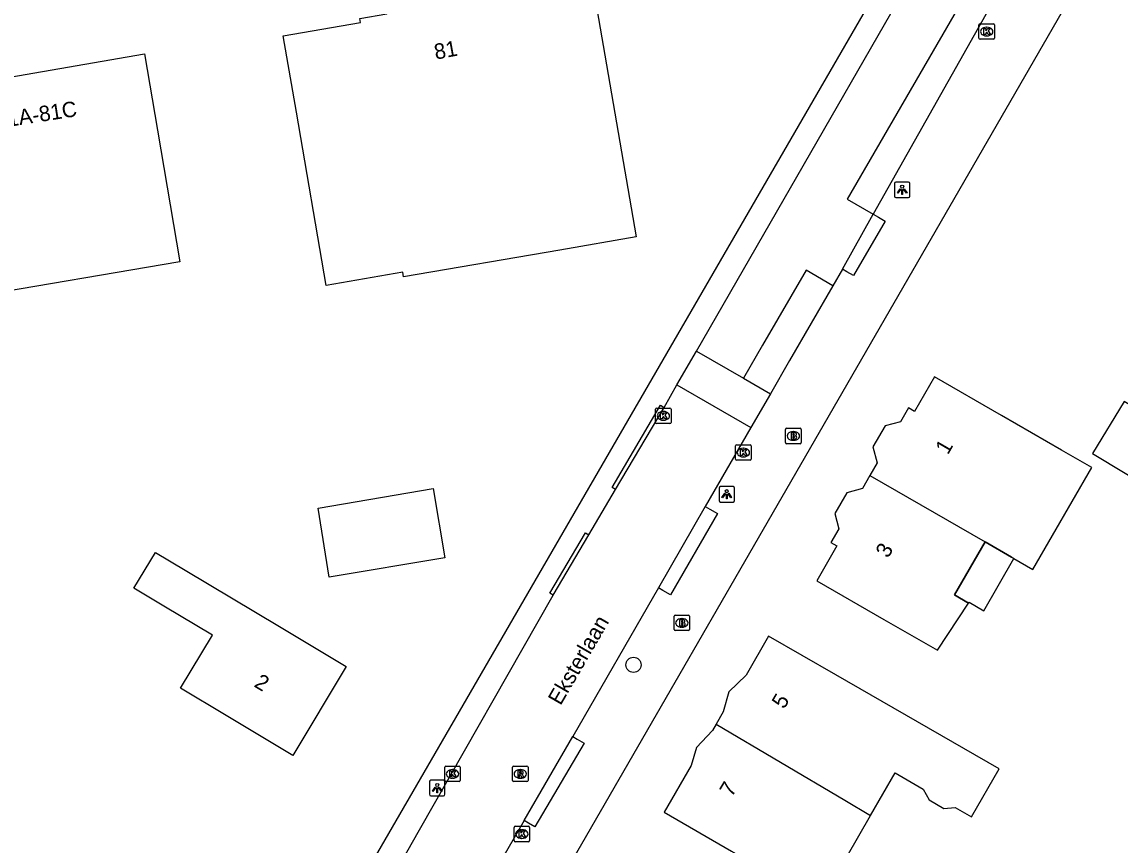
# Model space of a CAD drawing. Extents: x 161772 to 163123, y 383092 to 383917.
# Drawn here: x 162364.4 to 162435.2, y 383572.4 to 383625.5 of the extents above; entities that cross this region are included whole.
import ezdxf

# ---------------------------------------------------------------- set-up
doc = ezdxf.new("R2010")
doc.units = 0
for name, color, linetype in [('IMGEO_Boom', 7, 'Continuous'), ('IMGEO_Brandkraan', 7, 'Continuous'), ('IMGEO_Kolk', 7, 'Continuous'), ('IMGEO_Lichtpunt', 7, 'Continuous'), ('IMGEO_Openbare_ruimte_label', 7, 'Continuous'), ('IMGEO_Pand', 7, 'Continuous'), ('IMGEO_Pand_nummerreeks', 7, 'Continuous'), ('IMGEO_Pand_overbouw', 7, 'Continuous'), ('IMGEO_Rijbaan_lokaal_open', 7, 'Continuous'), ('IMGEO_Rioolput', 7, 'Continuous'), ('IMGEO_Voetpad_open', 7, 'Continuous')]:
    doc.layers.add(name, color=color, linetype=linetype)

msp = doc.modelspace()

# ---------------------------------------------------------------- linework, layer by layer
at = {"layer": 'IMGEO_Boom'}
msp.add_circle((162403.788, 383584.053), 0.489, dxfattribs=at)
at = {"layer": 'IMGEO_Brandkraan'}
for p, q in [((162413.596, 383598.395), (162413.596, 383599.247)), ((162413.671, 383599.321), (162414.523, 383599.321)), ((162414.597, 383599.247), (162414.597, 383598.395)), ((162414.107, 383598.541), (162414.082, 383598.541)), ((162414.084, 383599.101), (162414.109, 383599.101)), ((162414.523, 383598.321), (162413.671, 383598.321)), ((162406.404, 383586.336), (162406.404, 383587.188)), ((162406.479, 383587.262), (162407.331, 383587.262)), ((162407.405, 383587.188), (162407.405, 383586.336)), ((162406.915, 383586.482), (162406.89, 383586.482)), ((162406.892, 383587.042), (162406.917, 383587.042)), ((162407.331, 383586.262), (162406.479, 383586.262))]:
    msp.add_line(p, q, dxfattribs=at)
for points in [[(162413.596, 383598.395), (162413.596, 383599.247)], [(162413.671, 383599.321), (162414.523, 383599.321)], [(162414.597, 383599.247), (162414.597, 383598.395)], [(162413.944, 383599.021), (162413.944, 383598.621), (162414.157, 383598.621)], [(162414.175, 383599.021), (162413.944, 383599.021)], [(162414.123, 383598.94), (162414.069, 383598.94), (162414.069, 383598.864)], [(162414.069, 383598.864), (162414.122, 383598.864)], [(162414.131, 383598.788), (162414.069, 383598.788), (162414.069, 383598.707)], [(162414.069, 383598.707), (162414.131, 383598.707)], [(162414.523, 383598.321), (162413.671, 383598.321)], [(162406.404, 383586.336), (162406.404, 383587.188)], [(162406.479, 383587.262), (162407.331, 383587.262)], [(162407.405, 383587.188), (162407.405, 383586.336)], [(162406.752, 383586.962), (162406.752, 383586.562), (162406.965, 383586.562)], [(162406.983, 383586.962), (162406.752, 383586.962)], [(162406.931, 383586.881), (162406.877, 383586.881), (162406.877, 383586.805)], [(162406.877, 383586.805), (162406.93, 383586.805)], [(162406.939, 383586.729), (162406.877, 383586.729), (162406.877, 383586.648)], [(162406.877, 383586.648), (162406.939, 383586.648)], [(162407.331, 383586.262), (162406.479, 383586.262)]]:
    msp.add_lwpolyline(points, dxfattribs=at)
for centre, radius, start, end in [((162413.673, 383599.245), 0.0765, 91.55205, 178.44795), ((162413.673, 383599.245), 0.0765, 91.55205, 178.44795), ((162414.521, 383599.245), 0.0765, 1.55205, 88.44795), ((162414.521, 383599.245), 0.0765, 1.55205, 88.44795), ((162414.124, 383598.902), 0.0379, 267.82845, 90.93552), ((162414.132, 383598.747), 0.0404, 269.87594, 90.50774), ((162414.163, 383598.872), 0.251, 268.66757, 293.53466), ((162414.179, 383598.876), 0.145, 59.4692, 91.53667), ((162414.204, 383598.923), 0.0922, 285.51372, 58.15012), ((162414.209, 383598.731), 0.105, 301.31148, 78.98903), ((162413.673, 383598.397), 0.0765, 181.55205, 268.44795), ((162413.673, 383598.397), 0.0765, 181.55205, 268.44795), ((162414.521, 383598.397), 0.0765, 271.55205, 358.44795), ((162414.521, 383598.397), 0.0765, 271.55205, 358.44795), ((162406.481, 383587.186), 0.0765, 91.55205, 178.44795), ((162406.481, 383587.186), 0.0765, 91.55205, 178.44795), ((162407.329, 383587.186), 0.0765, 1.55205, 88.44795), ((162407.329, 383587.186), 0.0765, 1.55205, 88.44795), ((162406.932, 383586.843), 0.0379, 267.82845, 90.93552), ((162406.94, 383586.688), 0.0404, 269.87594, 90.50774), ((162406.971, 383586.813), 0.251, 268.66757, 293.53466), ((162406.987, 383586.817), 0.145, 59.4692, 91.53667), ((162407.012, 383586.864), 0.0922, 285.51372, 58.15012), ((162407.017, 383586.672), 0.105, 301.31148, 78.98903), ((162406.481, 383586.338), 0.0765, 181.55205, 268.44795), ((162406.481, 383586.338), 0.0765, 181.55205, 268.44795), ((162407.329, 383586.338), 0.0765, 271.55205, 358.44795), ((162407.329, 383586.338), 0.0765, 271.55205, 358.44795)]:
    msp.add_arc(centre, radius, start, end, dxfattribs=at)
for centre, major_axis, ratio, start_param, end_param in [((162414.083, 383598.821), (-0.387, 0.002), 0.722429, 4.712389, 7.853982), ((162414.108, 383598.821), (-0.39, 0.002), 0.717154, 1.570796, 4.712389), ((162406.891, 383586.762), (-0.387, 0.002), 0.722429, 4.712389, 7.853982), ((162406.916, 383586.762), (-0.39, 0.002), 0.717154, 1.570796, 4.712389)]:
    msp.add_ellipse(centre, major_axis=major_axis, ratio=ratio, start_param=start_param, end_param=end_param, dxfattribs=at)
at = {"layer": 'IMGEO_Kolk'}
for p, q in [((162426.061, 383624.485), (162426.061, 383625.337)), ((162426.136, 383625.411), (162426.988, 383625.411)), ((162427.062, 383625.337), (162427.062, 383624.485)), ((162426.572, 383624.631), (162426.547, 383624.631)), ((162426.549, 383625.191), (162426.574, 383625.191)), ((162426.988, 383624.411), (162426.136, 383624.411)), ((162405.213, 383599.693), (162405.213, 383600.545)), ((162405.288, 383600.619), (162406.14, 383600.619)), ((162406.214, 383600.545), (162406.214, 383599.693)), ((162405.724, 383599.839), (162405.699, 383599.839)), ((162405.701, 383600.399), (162405.726, 383600.399)), ((162406.14, 383599.619), (162405.288, 383599.619)), ((162410.372, 383597.324), (162410.372, 383598.176)), ((162410.447, 383598.25), (162411.299, 383598.25)), ((162410.86, 383598.03), (162410.885, 383598.03)), ((162411.373, 383598.176), (162411.373, 383597.324)), ((162411.299, 383597.25), (162410.447, 383597.25)), ((162410.883, 383597.47), (162410.858, 383597.47)), ((162391.619, 383576.594), (162391.619, 383577.446)), ((162391.694, 383577.52), (162392.546, 383577.52)), ((162392.107, 383577.3), (162392.132, 383577.3)), ((162392.62, 383577.446), (162392.62, 383576.594)), ((162392.546, 383576.52), (162391.694, 383576.52)), ((162392.13, 383576.74), (162392.105, 383576.74)), ((162396.162, 383573.641), (162397.014, 383573.641)), ((162396.087, 383572.715), (162396.087, 383573.567)), ((162396.575, 383573.421), (162396.6, 383573.421)), ((162397.088, 383573.567), (162397.088, 383572.715)), ((162397.014, 383572.641), (162396.162, 383572.641)), ((162396.598, 383572.861), (162396.573, 383572.861))]:
    msp.add_line(p, q, dxfattribs=at)
for points in [[(162426.061, 383624.485), (162426.061, 383625.337)], [(162426.136, 383625.411), (162426.988, 383625.411)], [(162427.062, 383625.337), (162427.062, 383624.485)], [(162426.382, 383625.111), (162426.505, 383625.111), (162426.505, 383624.96), (162426.635, 383625.111), (162426.799, 383625.111), (162426.653, 383624.96), (162426.806, 383624.711), (162426.654, 383624.711), (162426.569, 383624.875), (162426.505, 383624.808), (162426.505, 383624.711), (162426.382, 383624.711), (162426.382, 383625.111)], [(162426.988, 383624.411), (162426.136, 383624.411)], [(162405.213, 383599.693), (162405.213, 383600.545)], [(162405.288, 383600.619), (162406.14, 383600.619)], [(162406.214, 383600.545), (162406.214, 383599.693)], [(162405.534, 383600.319), (162405.657, 383600.319), (162405.657, 383600.168), (162405.787, 383600.319), (162405.951, 383600.319), (162405.805, 383600.168), (162405.958, 383599.919), (162405.806, 383599.919), (162405.721, 383600.083), (162405.657, 383600.016), (162405.657, 383599.919), (162405.534, 383599.919), (162405.534, 383600.319)], [(162406.14, 383599.619), (162405.288, 383599.619)], [(162410.372, 383597.324), (162410.372, 383598.176)], [(162410.447, 383598.25), (162411.299, 383598.25)], [(162410.693, 383597.95), (162410.816, 383597.95), (162410.816, 383597.799), (162410.946, 383597.95), (162411.11, 383597.95), (162410.964, 383597.799), (162411.117, 383597.55), (162410.965, 383597.55), (162410.88, 383597.714), (162410.816, 383597.647), (162410.816, 383597.55), (162410.693, 383597.55), (162410.693, 383597.95)], [(162411.373, 383598.176), (162411.373, 383597.324)], [(162411.299, 383597.25), (162410.447, 383597.25)], [(162391.619, 383576.594), (162391.619, 383577.446)], [(162391.694, 383577.52), (162392.546, 383577.52)], [(162391.94, 383577.22), (162392.063, 383577.22), (162392.063, 383577.069), (162392.193, 383577.22), (162392.357, 383577.22), (162392.211, 383577.069), (162392.364, 383576.82), (162392.212, 383576.82), (162392.127, 383576.984), (162392.063, 383576.917), (162392.063, 383576.82), (162391.94, 383576.82), (162391.94, 383577.22)], [(162392.62, 383577.446), (162392.62, 383576.594)], [(162392.546, 383576.52), (162391.694, 383576.52)], [(162396.162, 383573.641), (162397.014, 383573.641)], [(162396.087, 383572.715), (162396.087, 383573.567)], [(162396.408, 383573.341), (162396.531, 383573.341), (162396.531, 383573.19), (162396.661, 383573.341), (162396.825, 383573.341), (162396.679, 383573.19), (162396.832, 383572.941), (162396.68, 383572.941), (162396.595, 383573.105), (162396.531, 383573.038), (162396.531, 383572.941), (162396.408, 383572.941), (162396.408, 383573.341)], [(162397.088, 383573.567), (162397.088, 383572.715)], [(162397.014, 383572.641), (162396.162, 383572.641)]]:
    msp.add_lwpolyline(points, dxfattribs=at)
for centre, start, end in [((162426.138, 383625.335), 91.55205, 178.44795), ((162426.138, 383625.335), 91.55205, 178.44795), ((162426.986, 383625.335), 1.55205, 88.44795), ((162426.986, 383625.335), 1.55205, 88.44795), ((162426.138, 383624.487), 181.55205, 268.44795), ((162426.138, 383624.487), 181.55205, 268.44795), ((162426.986, 383624.487), 271.55205, 358.44795), ((162426.986, 383624.487), 271.55205, 358.44795), ((162405.29, 383600.543), 91.55205, 178.44795), ((162405.29, 383600.543), 91.55205, 178.44795), ((162406.138, 383600.543), 1.55205, 88.44795), ((162406.138, 383600.543), 1.55205, 88.44795), ((162405.29, 383599.695), 181.55205, 268.44795), ((162405.29, 383599.695), 181.55205, 268.44795), ((162406.138, 383599.695), 271.55205, 358.44795), ((162406.138, 383599.695), 271.55205, 358.44795), ((162410.449, 383598.174), 91.55205, 178.44795), ((162410.449, 383598.174), 91.55205, 178.44795), ((162411.297, 383598.174), 1.55205, 88.44795), ((162411.297, 383598.174), 1.55205, 88.44795), ((162410.449, 383597.326), 181.55205, 268.44795), ((162410.449, 383597.326), 181.55205, 268.44795), ((162411.297, 383597.326), 271.55205, 358.44795), ((162411.297, 383597.326), 271.55205, 358.44795), ((162391.696, 383577.444), 91.55205, 178.44795), ((162391.696, 383577.444), 91.55205, 178.44795), ((162392.544, 383577.444), 1.55205, 88.44795), ((162392.544, 383577.444), 1.55205, 88.44795), ((162391.696, 383576.596), 181.55205, 268.44795), ((162391.696, 383576.596), 181.55205, 268.44795), ((162392.544, 383576.596), 271.55205, 358.44795), ((162392.544, 383576.596), 271.55205, 358.44795), ((162396.164, 383573.565), 91.55205, 178.44795), ((162396.164, 383573.565), 91.55205, 178.44795), ((162397.012, 383573.565), 1.55205, 88.44795), ((162397.012, 383573.565), 1.55205, 88.44795), ((162396.164, 383572.717), 181.55205, 268.44795), ((162396.164, 383572.717), 181.55205, 268.44795), ((162397.012, 383572.717), 271.55205, 358.44795), ((162397.012, 383572.717), 271.55205, 358.44795)]:
    msp.add_arc(centre, 0.0765, start, end, dxfattribs=at)
for centre, major_axis, ratio, start_param, end_param in [((162426.548, 383624.911), (-0.387, 0.002), 0.722429, 4.712389, 7.853982), ((162426.573, 383624.911), (-0.39, 0.002), 0.717154, 1.570796, 4.712389), ((162405.7, 383600.119), (-0.387, 0.002), 0.722429, 4.712389, 7.853982), ((162405.725, 383600.119), (-0.39, 0.002), 0.717154, 1.570796, 4.712389), ((162410.859, 383597.75), (-0.387, 0.002), 0.722429, 4.712389, 7.853982), ((162410.884, 383597.75), (-0.39, 0.002), 0.717154, 1.570796, 4.712389), ((162392.106, 383577.02), (-0.387, 0.002), 0.722429, 4.712389, 7.853982), ((162392.131, 383577.02), (-0.39, 0.002), 0.717154, 1.570796, 4.712389), ((162396.574, 383573.141), (-0.387, 0.002), 0.722429, 4.712389, 7.853982), ((162396.599, 383573.141), (-0.39, 0.002), 0.717154, 1.570796, 4.712389)]:
    msp.add_ellipse(centre, major_axis=major_axis, ratio=ratio, start_param=start_param, end_param=end_param, dxfattribs=at)
at = {"layer": 'IMGEO_Lichtpunt'}
for p, q in [((162420.613, 383615.107), (162420.613, 383614.3)), ((162420.613, 383615.107), (162420.613, 383614.3)), ((162421.515, 383615.202), (162420.707, 383615.202)), ((162421.515, 383615.202), (162420.707, 383615.202)), ((162421.609, 383614.3), (162421.609, 383615.107)), ((162421.609, 383614.3), (162421.609, 383615.107)), ((162420.707, 383614.206), (162421.515, 383614.206)), ((162420.707, 383614.206), (162421.515, 383614.206)), ((162409.301, 383595.46), (162409.301, 383594.653)), ((162409.301, 383595.46), (162409.301, 383594.653)), ((162410.203, 383595.555), (162409.395, 383595.555)), ((162410.203, 383595.555), (162409.395, 383595.555)), ((162410.297, 383594.653), (162410.297, 383595.46)), ((162410.297, 383594.653), (162410.297, 383595.46)), ((162409.395, 383594.559), (162410.203, 383594.559)), ((162409.395, 383594.559), (162410.203, 383594.559)), ((162390.634, 383576.51), (162390.634, 383575.703)), ((162390.634, 383576.51), (162390.634, 383575.703)), ((162391.536, 383576.605), (162390.728, 383576.605)), ((162391.536, 383576.605), (162390.728, 383576.605)), ((162391.63, 383575.703), (162391.63, 383576.51)), ((162391.63, 383575.703), (162391.63, 383576.51)), ((162390.728, 383575.609), (162391.536, 383575.609)), ((162390.728, 383575.609), (162391.536, 383575.609))]:
    msp.add_line(p, q, dxfattribs=at)
for points in [[(162420.987, 383614.771), (162421.026, 383614.743), (162420.838, 383614.481), (162420.8, 383614.508), (162420.987, 383614.771)], [(162421.089, 383614.723), (162421.136, 383614.723), (162421.136, 383614.401), (162421.089, 383614.401), (162421.089, 383614.723)], [(162421.199, 383614.743), (162421.237, 383614.77), (162421.424, 383614.508), (162421.385, 383614.48), (162421.199, 383614.743)], [(162409.675, 383595.124), (162409.714, 383595.096), (162409.526, 383594.834), (162409.488, 383594.861), (162409.675, 383595.124)], [(162409.777, 383595.076), (162409.824, 383595.076), (162409.824, 383594.754), (162409.777, 383594.754), (162409.777, 383595.076)], [(162409.887, 383595.096), (162409.925, 383595.123), (162410.112, 383594.861), (162410.073, 383594.833), (162409.887, 383595.096)], [(162391.008, 383576.174), (162391.047, 383576.146), (162390.859, 383575.884), (162390.821, 383575.911), (162391.008, 383576.174)], [(162391.11, 383576.126), (162391.157, 383576.126), (162391.157, 383575.804), (162391.11, 383575.804), (162391.11, 383576.126)], [(162391.22, 383576.146), (162391.258, 383576.173), (162391.445, 383575.911), (162391.406, 383575.883), (162391.22, 383576.146)]]:
    msp.add_lwpolyline(points, dxfattribs=at)
for centre in [(162421.112, 383614.905), (162409.8, 383595.258), (162391.133, 383576.308)]:
    msp.add_circle(centre, 0.0994, dxfattribs=at)
for centre, start, end in [((162420.707, 383615.107), 90, 180), ((162420.707, 383615.107), 90, 180), ((162421.515, 383615.107), 0, 90), ((162421.515, 383615.107), 0, 90), ((162420.707, 383614.3), 180, 270), ((162420.707, 383614.3), 180, 270), ((162421.515, 383614.3), 270, 0), ((162421.515, 383614.3), 270, 360), ((162409.395, 383595.46), 90, 180), ((162409.395, 383595.46), 90, 180), ((162410.203, 383595.46), 0, 90), ((162410.203, 383595.46), 0, 90), ((162409.395, 383594.653), 180, 270), ((162409.395, 383594.653), 180, 270), ((162410.203, 383594.653), 270, 0), ((162410.203, 383594.653), 270, 360), ((162390.728, 383576.51), 90, 180), ((162390.728, 383576.51), 90, 180), ((162391.536, 383576.51), 0, 90), ((162391.536, 383576.51), 0, 90), ((162390.728, 383575.703), 180, 270), ((162390.728, 383575.703), 180, 270), ((162391.536, 383575.703), 270, 0), ((162391.536, 383575.703), 270, 360)]:
    msp.add_arc(centre, 0.0946, start, end, dxfattribs=at)
at = {"layer": 'IMGEO_Pand'}
for points in [[(162399.03, 383610.816), (162388.968, 383609.079), (162388.915, 383609.387), (162383.98, 383608.535), (162382.052, 383619.707), (162381.201, 383624.634), (162386.186, 383625.494), (162386.141, 383625.755), (162387.882, 383626.056), (162388.939, 383627.555), (162390.495, 383627.823), (162392.069, 383626.713), (162401.091, 383628.27), (162403.957, 383611.666), (162399.03, 383610.816)], [(162361.135, 383607.772), (162359.769, 383615.794), (162358.93, 383620.723), (162357.724, 383620.505), (162357.632, 383621.161), (162361.053, 383621.754), (162360.917, 383622.55), (162362.74, 383622.839), (162362.922, 383621.868), (162372.254, 383623.468), (162373.093, 383618.539), (162374.539, 383610.05), (162361.135, 383607.772)], [(162426.457, 383591.98), (162428.152, 383591.001), (162428.317, 383590.906), (162429.54, 383590.199), (162433.335, 383596.78), (162431.386, 383597.904), (162427.524, 383600.131), (162423.193, 383602.629), (162421.908, 383600.401), (162421.518, 383600.626), (162421.007, 383599.739), (162420.005, 383599.47), (162419.225, 383598.117), (162419.501, 383597.088), (162419.03, 383596.271)], [(162439.904, 383593.748), (162441.938, 383597.106), (162435.424, 383601.051), (162433.39, 383597.693), (162439.904, 383593.748)], [(162419.03, 383596.271), (162418.544, 383595.427), (162417.532, 383595.156), (162416.761, 383593.819), (162417.027, 383592.826), (162416.519, 383591.945), (162416.895, 383591.728), (162415.602, 383589.485), (162419.934, 383586.986), (162423.39, 383584.993), (162425.393, 383588.038), (162424.489, 383588.572), (162426.457, 383591.98)], [(162419.03, 383596.271), (162426.457, 383591.98)], [(162384.167, 383589.709), (162383.448, 383594.164), (162390.869, 383595.436), (162391.624, 383590.963), (162384.167, 383589.709)], [(162373.503, 383587.843), (162371.579, 383588.995), (162372.965, 383591.31), (162374.889, 383590.158), (162380.969, 383586.519), (162385.259, 383583.951), (162381.825, 383578.212), (162377.535, 383580.78), (162374.59, 383582.542), (162376.639, 383585.966), (162373.503, 383587.843)], [(162419.077, 383574.344), (162420.66, 383577.088), (162422.471, 383576.043), (162422.859, 383575.339), (162423.799, 383574.797), (162424.537, 383574.851), (162425.577, 383574.251), (162427.358, 383577.338), (162416.831, 383583.41), (162412.499, 383585.909), (162411.045, 383583.389), (162409.93, 383582.319), (162409.576, 383581.028), (162409.12, 383580.238)], [(162409.12, 383580.238), (162408.881, 383579.824), (162407.841, 383578.733), (162407.508, 383577.556), (162405.77, 383574.543), (162410.102, 383572.044), (162420.68, 383565.942), (162422.402, 383568.928), (162417.563, 383571.72), (162419.077, 383574.344)], [(162409.12, 383580.238), (162417.407, 383575.33), (162419.077, 383574.344)]]:
    msp.add_lwpolyline(points, dxfattribs=at)
at = {"layer": 'IMGEO_Pand_overbouw'}
msp.add_lwpolyline([(162428.317, 383590.906), (162428.152, 383591.001), (162426.457, 383591.98), (162424.489, 383588.572), (162425.393, 383588.038), (162425.43, 383588.095), (162426.377, 383587.548)], close=True, dxfattribs=at)
at = {"layer": 'IMGEO_Rijbaan_lokaal_open'}
for points in [[(162407.845, 383604.299), (162427.335, 383638.205), (162428.716, 383640.58)], [(162431.847, 383638.777), (162417.564, 383614.099), (162419.247, 383613.122)], [(162417.255, 383609.585), (162419.247, 383613.122)], [(162416.63, 383608.502), (162414.912, 383609.517), (162412.114, 383604.682), (162410.878, 383602.547)], [(162417.255, 383609.585), (162416.63, 383608.502)], [(162406.588, 383602.114), (162407.845, 383604.299)], [(162407.845, 383604.299), (162410.878, 383602.547)], [(162405.755, 383600.666), (162406.588, 383602.114)], [(162406.588, 383602.114), (162411.358, 383599.359)], [(162410.878, 383602.547), (162412.617, 383601.543)], [(162412.617, 383601.543), (162411.358, 383599.359)], [(162402.632, 383595.376), (162405.755, 383600.666)], [(162411.358, 383599.359), (162408.417, 383594.261)], [(162400.903, 383592.448), (162402.632, 383595.376)], [(162408.417, 383594.261), (162405.394, 383589.019)], [(162398.603, 383588.553), (162400.903, 383592.448)], [(162386.81, 383567.805), (162389.993, 383573.403), (162398.603, 383588.553)], [(162405.394, 383589.019), (162399.866, 383579.435)], [(162396.733, 383574.003), (162399.866, 383579.435)], [(162396.733, 383574.003), (162389.788, 383561.962)]]:
    msp.add_lwpolyline(points, dxfattribs=at)
at = {"layer": 'IMGEO_Rioolput'}
for p, q in [((162395.985, 383576.593), (162395.985, 383577.445)), ((162396.06, 383577.519), (162396.912, 383577.519)), ((162396.473, 383577.299), (162396.498, 383577.299)), ((162396.986, 383577.445), (162396.986, 383576.593)), ((162396.912, 383576.519), (162396.06, 383576.519)), ((162396.496, 383576.739), (162396.471, 383576.739))]:
    msp.add_line(p, q, dxfattribs=at)
for points in [[(162395.985, 383576.593), (162395.985, 383577.445)], [(162396.06, 383577.519), (162396.912, 383577.519)], [(162396.574, 383577.217), (162396.322, 383577.219), (162396.322, 383576.819)], [(162396.986, 383577.445), (162396.986, 383576.593)], [(162396.912, 383576.519), (162396.06, 383576.519)], [(162396.322, 383576.819), (162396.446, 383576.819), (162396.446, 383576.981), (162396.457, 383576.981)], [(162396.5, 383577.138), (162396.446, 383577.138), (162396.446, 383577.057)], [(162396.446, 383577.057), (162396.498, 383577.057)], [(162396.504, 383576.952), (162396.575, 383576.819), (162396.715, 383576.819), (162396.65, 383576.945)]]:
    msp.add_lwpolyline(points, dxfattribs=at)
for centre, radius, start, end in [((162396.062, 383577.443), 0.0765, 91.55205, 178.44795), ((162396.062, 383577.443), 0.0765, 91.55205, 178.44795), ((162396.573, 383577.107), 0.109, 350.36119, 89.41601), ((162396.91, 383577.443), 0.0765, 1.55205, 88.44795), ((162396.91, 383577.443), 0.0765, 1.55205, 88.44795), ((162396.062, 383576.595), 0.0765, 181.55205, 268.44795), ((162396.062, 383576.595), 0.0765, 181.55205, 268.44795), ((162396.456, 383576.928), 0.0533, 26.02933, 88.69889), ((162396.482, 383577.246), 0.19, 274.7715, 282.96867), ((162396.506, 383577.042), 0.0964, 77.00612, 93.18647), ((162396.52, 383577.099), 0.0378, 276.66336, 79.67722), ((162396.571, 383577.107), 0.112, 277.58423, 350.98172), ((162396.555, 383576.892), 0.108, 29.51342, 73.79051), ((162396.91, 383576.595), 0.0765, 271.55205, 358.44795), ((162396.91, 383576.595), 0.0765, 271.55205, 358.44795)]:
    msp.add_arc(centre, radius, start, end, dxfattribs=at)
for centre, major_axis, ratio, start_param, end_param in [((162396.472, 383577.019), (-0.387, 0.002), 0.722429, 4.712389, 7.853982), ((162396.497, 383577.019), (-0.39, 0.002), 0.717154, 1.570796, 4.712389)]:
    msp.add_ellipse(centre, major_axis=major_axis, ratio=ratio, start_param=start_param, end_param=end_param, dxfattribs=at)
at = {"layer": 'IMGEO_Voetpad_open'}
for points in [[(162375.184, 383528.714), (162442.25, 383644.984)], [(162364.66, 383532.938), (162379.033, 383558.1), (162378.697, 383559.319), (162378.986, 383559.791), (162377.92, 383560.443), (162379.141, 383562.484), (162380.354, 383561.791), (162380.691, 383562.293), (162380.39, 383562.462), (162381.3, 383564.126), (162381.601, 383563.978), (162381.897, 383564.519), (162380.724, 383565.212), (162381.917, 383567.437), (162383.121, 383566.67), (162383.404, 383567.188), (162384.796, 383567.606), (162426.383, 383639.462), (162427.251, 383641.753)], [(162433.258, 383637.965), (162432.551, 383636.743), (162419.247, 383613.122)], [(162419.247, 383613.122), (162419.576, 383612.937), (162420.012, 383612.683), (162417.965, 383609.173), (162417.546, 383609.417), (162417.255, 383609.585)], [(162416.63, 383608.502), (162413.855, 383603.69), (162412.617, 383601.543)], [(162402.632, 383595.376), (162402.417, 383595.503), (162405.532, 383600.797), (162405.755, 383600.666)], [(162408.417, 383594.261), (162408.708, 383594.093), (162409.199, 383593.81), (162406.182, 383588.565), (162405.685, 383588.851), (162405.394, 383589.019)], [(162398.603, 383588.553), (162398.398, 383588.673), (162400.693, 383592.572), (162400.903, 383592.448)], [(162399.866, 383579.435), (162400.157, 383579.267), (162400.596, 383579.01), (162397.432, 383573.596), (162397.024, 383573.835), (162396.733, 383574.003)]]:
    msp.add_lwpolyline(points, dxfattribs=at)

# ---------------------------------------------------------------- texts
at = {"layer": 'IMGEO_Openbare_ruimte_label'}
msp.add_text('Eksterlaan', height=1, rotation=59.92097, dxfattribs=at).set_placement((162399.082, 383581.388))
at = {"layer": 'IMGEO_Pand_nummerreeks'}
for s, rotation, p in [('81', 10.35959, (162391.034, 383623.097)), ('81A-81C', 8.8592, (162362.744, 383618.644)), ('1', 59.99441, (162424.055, 383597.563)), ('3', 59.99441, (162420.202, 383590.892)), ('2', 329.10039, (162379.263, 383582.682)), ('5', 59.37562, (162413.498, 383581.159)), ('7', 59.37324, (162410.134, 383575.476))]:
    msp.add_text(s, height=1, rotation=rotation, dxfattribs=at).set_placement(p)

doc.saveas('drawing.dxf')
